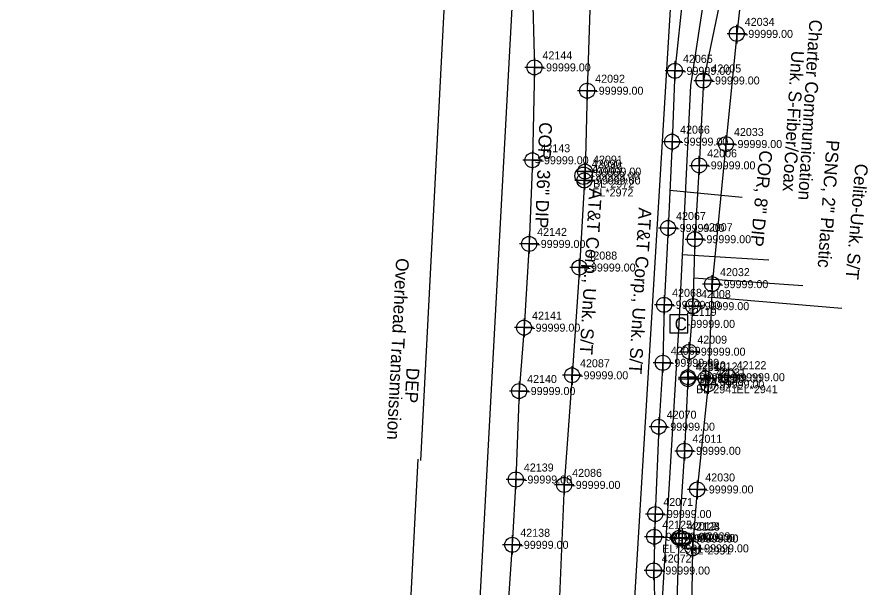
# Model space of a CAD drawing. Extents: x 2083698 to 2094313, y 743246 to 752873.
# Drawn here: x 2093555 to 2093820.6, y 745905.4 to 746083.7 of the extents above; entities that cross this region are included whole.
import ezdxf

# ---------------------------------------------------------------- set-up
doc = ezdxf.new("R2010")
doc.units = 0
for name, color, linetype in [('COGO Default Chain', 7, 'Continuous'), ('COGO Default Curve', 7, 'Continuous'), ('COGO Default Point Number', 7, 'Continuous'), ('Default Symbol Cogo Comment', 7, 'Continuous'), ('Exist Guardrail', 7, 'Continuous'), ('Exist Property Line', 7, 'Continuous'), ('Exist Right of Way Easement Line', 7, 'Continuous'), ('Exist Right of Way Line', 7, 'Continuous'), ('Exist Right of Way Line Leader', 7, 'Continuous'), ('Exist Right of Way Line Text', 7, 'Continuous'), ('Exist Right of Way Width CELL', 7, 'Continuous'), ('Exist Structure Minor Pipes RCP 12 Inch', 7, 'Continuous'), ('Exist Utilities Gas UG Line SUE LOS B', 7, 'Continuous'), ('Exist Utilities Gas UG Line SUE LOS B Leader', 7, 'Continuous'), ('Exist Utilities Gas UG Line SUE LOS B Text', 7, 'Continuous'), ('Exist Utilities Other Pole CELL', 7, 'Continuous'), ('Exist Utilities Power UG Cable SUE LOS C', 7, 'Continuous'), ('Exist Utilities Power UG Cable SUE LOS C Text', 7, 'Continuous'), ('Exist Utilities Sanitary Sewer UG Line', 7, 'Continuous'), ('Exist Utilities Telephone UG Cable SUE LOS C', 7, 'Continuous'), ('Exist Utilities Telephone UG Cable SUE LOS C Text', 7, 'Continuous'), ('Exist Utilities Telephone UG Conduit SUE LOS B', 7, 'Continuous'), ('Exist Utilities Telephone UG Conduit SUE LOS B Leader', 7, 'Continuous'), ('Exist Utilities Telephone UG Conduit SUE LOS B Text', 7, 'Continuous'), ('Exist Utilities Telephone UG Conduit SUE LOS D', 7, 'Continuous'), ('Exist Utilities TV Pedestal CELL', 7, 'Continuous'), ('Exist Utilities TV Pedestal Cogo Elevation', 7, 'Continuous'), ('Exist Utilities TV Pedestal Cogo Number', 7, 'Continuous'), ('Exist Utilities TV UG Cable SUE LOS C', 7, 'Continuous'), ('Exist Utilities TV UG Cable SUE LOS C Leader', 7, 'Continuous'), ('Exist Utilities TV UG Cable SUE LOS C Text', 7, 'Continuous'), ('Exist Utilities Water UG Line SUE LOS B', 7, 'Continuous'), ('Exist Utilities Water UG Line SUE LOS B Leader', 7, 'Continuous'), ('Exist Utilities Water UG Line SUE LOS B Text', 7, 'Continuous'), ('Old_Level_20', 7, 'Continuous'), ('Scratch_Level_2', 7, 'Continuous'), ('Scratch_Level_3', 7, 'Continuous')]:
    doc.layers.add(name, color=color, linetype=linetype)

msp = doc.modelspace()

# ---------------------------------------------------------------- linework, layer by layer
at = {"layer": 'COGO Default Curve'}
for points in [[(2093766.28, 746063.88), (2093772.28, 746063.88), (2093769.28, 746063.88), (2093769.28, 746066.88), (2093769.28, 746060.88)], [(2093764.96, 746037.37), (2093770.96, 746037.37), (2093767.96, 746037.37), (2093767.96, 746040.37), (2093767.96, 746034.37)], [(2093763.61, 746014.31), (2093769.61, 746014.31), (2093766.61, 746014.31), (2093766.61, 746017.31), (2093766.61, 746011.31)], [(2093763.02, 745993.41), (2093769.02, 745993.41), (2093766.02, 745993.41), (2093766.02, 745996.41), (2093766.02, 745990.41)], [(2093761.86, 745979.19), (2093767.86, 745979.19), (2093764.86, 745979.19), (2093764.86, 745982.19), (2093764.86, 745976.19)], [(2093761.42, 745970.66), (2093767.42, 745970.66), (2093764.42, 745970.66), (2093764.42, 745973.66), (2093764.42, 745967.66)], [(2093761.47, 745971.2), (2093767.47, 745971.2), (2093764.47, 745971.2), (2093764.47, 745974.2), (2093764.47, 745968.2)], [(2093766.98, 745970.83), (2093772.98, 745970.83), (2093769.98, 745970.83), (2093769.98, 745973.83), (2093769.98, 745967.83)], [(2093774.14, 745971.22), (2093780.14, 745971.22), (2093777.14, 745971.22), (2093777.14, 745974.22), (2093777.14, 745968.22)], [(2093760.37, 745948.24), (2093766.37, 745948.24), (2093763.37, 745948.24), (2093763.37, 745951.24), (2093763.37, 745945.24)], [(2093758.62, 745921.01), (2093764.62, 745921.01), (2093761.62, 745921.01), (2093761.62, 745924.01), (2093761.62, 745918.01)]]:
    msp.add_lwpolyline(points, dxfattribs=at)
for centre in [(2093769.28, 746063.88), (2093767.96, 746037.37), (2093766.61, 746014.31), (2093766.02, 745993.41), (2093764.86, 745979.19), (2093764.42, 745970.66), (2093764.47, 745971.2), (2093769.98, 745970.83), (2093777.14, 745971.22), (2093763.37, 745948.24), (2093761.62, 745921.01)]:
    msp.add_circle(centre, 2.34, dxfattribs=at)
at = {"layer": 'COGO Default Point Number'}
for points in [[(2093716.54, 746070.96), (2093716.54, 746064.96), (2093716.54, 746067.96), (2093719.54, 746067.96), (2093713.54, 746067.96)], [(2093760.39, 746069.89), (2093760.39, 746063.89), (2093760.39, 746066.89), (2093763.39, 746066.89), (2093757.39, 746066.89)], [(2093759.49, 746047.77), (2093759.49, 746041.77), (2093759.49, 746044.77), (2093762.49, 746044.77), (2093756.49, 746044.77)], [(2093715.9, 746041.96), (2093715.9, 746035.96), (2093715.9, 746038.96), (2093718.9, 746038.96), (2093712.9, 746038.96)], [(2093758.25, 746020.81), (2093758.25, 746014.81), (2093758.25, 746017.81), (2093761.25, 746017.81), (2093755.25, 746017.81)], [(2093714.88, 746015.84), (2093714.88, 746009.84), (2093714.88, 746012.84), (2093717.88, 746012.84), (2093711.88, 746012.84)], [(2093757.01, 745996.82), (2093757.01, 745990.82), (2093757.01, 745993.82), (2093760.01, 745993.82), (2093754.01, 745993.82)], [(2093713.29, 745989.69), (2093713.29, 745983.69), (2093713.29, 745986.69), (2093716.29, 745986.69), (2093710.29, 745986.69)], [(2093756.61, 745978.72), (2093756.61, 745972.72), (2093756.61, 745975.72), (2093759.61, 745975.72), (2093753.61, 745975.72)], [(2093711.75, 745969.9), (2093711.75, 745963.9), (2093711.75, 745966.9), (2093714.75, 745966.9), (2093708.75, 745966.9)], [(2093755.32, 745958.76), (2093755.32, 745952.76), (2093755.32, 745955.76), (2093758.32, 745955.76), (2093752.32, 745955.76)], [(2093710.73, 745942.27), (2093710.73, 745936.27), (2093710.73, 745939.27), (2093713.73, 745939.27), (2093707.73, 745939.27)], [(2093754.25, 745931.5), (2093754.25, 745925.5), (2093754.25, 745928.5), (2093757.25, 745928.5), (2093751.25, 745928.5)], [(2093753.92, 745924.4), (2093753.92, 745918.4), (2093753.92, 745921.4), (2093756.92, 745921.4), (2093750.92, 745921.4)], [(2093709.61, 745921.88), (2093709.61, 745915.88), (2093709.61, 745918.88), (2093712.61, 745918.88), (2093706.61, 745918.88)], [(2093762.68, 745923.86), (2093762.68, 745917.86), (2093762.68, 745920.86), (2093765.68, 745920.86), (2093759.68, 745920.86)], [(2093753.78, 745913.85), (2093753.78, 745907.85), (2093753.78, 745910.85), (2093756.78, 745910.85), (2093750.78, 745910.85)]]:
    msp.add_lwpolyline(points, dxfattribs=at)
for centre in [(2093716.54, 746067.96), (2093760.39, 746066.89), (2093759.49, 746044.77), (2093715.9, 746038.96), (2093758.25, 746017.81), (2093714.88, 746012.84), (2093757.01, 745993.82), (2093713.29, 745986.69), (2093756.61, 745975.72), (2093711.75, 745966.9), (2093755.32, 745955.76), (2093710.73, 745939.27), (2093754.25, 745928.5), (2093753.92, 745921.4), (2093762.68, 745920.86), (2093709.61, 745918.88), (2093753.78, 745910.85)]:
    msp.add_circle(centre, 2.34, dxfattribs=at)
at = {"layer": 'Exist Guardrail'}
msp.add_line((2093762.6, 745920.83), (2093762.6, 745920.83), dxfattribs=at)
for points in [[(2093760.56, 745922.53), (2093764.64, 745922.53)], [(2093760.56, 745922.39), (2093764.64, 745922.39)], [(2093764.64, 745919.27), (2093760.54, 745919.27)], [(2093764.64, 745919.13), (2093760.54, 745919.13)]]:
    msp.add_lwpolyline(points, dxfattribs=at)
for centre, radius, start, end in [((2093761.29, 745920.83), 1.86, 113.178, 245.9794), ((2093761.3, 745920.82), 1.73, 115.3009, 243.7824), ((2093763.89, 745920.83), 1.86, 293.6483, 66.3084), ((2093763.9, 745920.83), 1.73, 295.1272, 64.8728)]:
    msp.add_arc(centre, radius, start, end, dxfattribs=at)
at = {"layer": 'Exist Right of Way Line Text'}
for points in [[(2093779.64, 746081.25), (2093779.68, 746075.43), (2093779.66, 746078.43), (2093782.68, 746078.43), (2093776.68, 746078.43)], [(2093732.95, 746063.49), (2093732.99, 746057.68), (2093732.97, 746060.68), (2093735.99, 746060.68), (2093729.99, 746060.68)], [(2093776.27, 746046.84), (2093776.31, 746041.03), (2093776.29, 746044.03), (2093779.31, 746044.03), (2093773.31, 746044.03)], [(2093732.28, 746038.23), (2093732.32, 746032.42), (2093732.3, 746035.42), (2093735.32, 746035.42), (2093729.32, 746035.42)], [(2093732.08, 746035.48), (2093732.11, 746029.66), (2093732.1, 746032.66), (2093735.11, 746032.66), (2093729.11, 746032.66)], [(2093730.52, 746008.28), (2093730.56, 746002.46), (2093730.54, 746005.46), (2093733.56, 746005.46), (2093727.56, 746005.46)], [(2093771.93, 746003.09), (2093771.97, 745997.28), (2093771.95, 746000.28), (2093774.97, 746000.28), (2093768.97, 746000.28)], [(2093728.22, 745974.63), (2093728.26, 745968.82), (2093728.24, 745971.82), (2093731.26, 745971.82), (2093725.26, 745971.82)], [(2093770.7, 745971.79), (2093770.73, 745965.98), (2093770.71, 745968.98), (2093773.73, 745968.98), (2093767.73, 745968.98)], [(2093725.77, 745940.4), (2093725.81, 745934.59), (2093725.79, 745937.59), (2093728.81, 745937.59), (2093722.81, 745937.59)], [(2093767.31, 745938.99), (2093767.35, 745933.17), (2093767.33, 745936.17), (2093770.35, 745936.17), (2093764.35, 745936.17)], [(2093765.86, 745920.6), (2093765.9, 745914.78), (2093765.88, 745917.78), (2093768.9, 745917.78), (2093762.9, 745917.78)]]:
    msp.add_lwpolyline(points, dxfattribs=at)
for centre in [(2093779.68, 746078.43), (2093732.99, 746060.68), (2093776.31, 746044.03), (2093732.32, 746035.42), (2093732.11, 746032.66), (2093730.56, 746005.46), (2093771.97, 746000.28), (2093728.26, 745971.82), (2093770.73, 745968.98), (2093725.81, 745937.59), (2093767.35, 745936.17), (2093765.9, 745917.78)]:
    msp.add_circle(centre, 2.34, dxfattribs=at)
at = {"layer": 'Exist Utilities Gas UG Line SUE LOS B'}
for points in [[(2093775.83, 746095.51), (2093769.28, 746063.88), (2093767.96, 746037.37), (2093766.61, 746014.31), (2093766.02, 745993.41), (2093764.86, 745979.19), (2093764.42, 745970.66), (2093763.37, 745948.24), (2093761.62, 745921.01), (2093760.43, 745884.71), (2093758.78, 745862.47), (2093756.08, 745826.68), (2093755.08, 745802.4), (2093754.55, 745789.85), (2093753.1, 745777.95), (2093752.07, 745762.71), (2093750.82, 745737.21), (2093749.3, 745719.22)], [(2093764.47, 745971.2), (2093769.98, 745970.83), (2093777.14, 745971.22)]]:
    msp.add_lwpolyline(points, dxfattribs=at)
at = {"layer": 'Exist Utilities Gas UG Line SUE LOS B Leader'}
msp.add_line((2093766.27, 746002.25), (2093800.32, 745999.86), dxfattribs=at)
at = {"layer": 'Exist Utilities Power UG Cable SUE LOS C'}
msp.add_line((2093711.24, 746532.37), (2093680.95, 745945.23), dxfattribs=at)
msp.add_lwpolyline([(2093680.17, 745945.58), (2093662.25, 745598.14), (2093631.4, 745010.86), (2093607.2, 744576.6), (2093577.14, 744030.24)], dxfattribs=at)
at = {"layer": 'Exist Utilities Telephone UG Cable SUE LOS C'}
msp.add_lwpolyline([(2093736.03, 746600.18), (2093777.32, 746580.69), (2093781.96, 746526.36), (2093760.64, 746115.41), (2093724.79, 745522.48)], dxfattribs=at)
at = {"layer": 'Exist Utilities Telephone UG Conduit SUE LOS B'}
for points in [[(2093744.97, 746338.69), (2093743.91, 746287.93), (2093741.21, 746234.88), (2093739.14, 746187.77), (2093735.79, 746119.08), (2093734.13, 746095.64), (2093732.99, 746060.68), (2093732.32, 746035.42)], [(2093782.62, 746104.88), (2093779.68, 746078.43), (2093776.31, 746044.03), (2093771.97, 746000.28), (2093770.73, 745968.98), (2093767.35, 745936.17), (2093765.9, 745917.78), (2093765.43, 745890.34), (2093763.32, 745854.77), (2093760.91, 745825.57), (2093759.1, 745813.53), (2093756.25, 745768.57), (2093756.81, 745748.99), (2093757.56, 745718)], [(2093732.11, 746032.66), (2093730.56, 746005.46), (2093728.26, 745971.82), (2093725.81, 745937.59), (2093723.84, 745890.15), (2093720.98, 745837.92), (2093718.51, 745785.59), (2093716.81, 745750.64), (2093714.82, 745714.59)]]:
    msp.add_lwpolyline(points, dxfattribs=at)
at = {"layer": 'Exist Utilities Telephone UG Conduit SUE LOS B Leader'}
msp.add_line((2093771.81, 745996.22), (2093812.52, 745992.8), dxfattribs=at)
at = {"layer": 'Exist Utilities Telephone UG Conduit SUE LOS D'}
msp.add_lwpolyline([(2093729.86, 746559.98), (2093729.86, 746485.51), (2093728.61, 746416.16), (2093711.62, 746127.01), (2093702.37, 745955.82), (2093693.11, 745784.64), (2093668.68, 745395.41), (2093654.74, 745161.51), (2093649.12, 745054.6), (2093640.35, 744903.62), (2093631.77, 744751.08), (2093623.85, 744627.43), (2093615.93, 744503.79), (2093603.66, 744373.9), (2093590.72, 744165.44), (2093582.98, 744085.27), (2093575.24, 744005.11), (2093571.65, 743852.76), (2093573.5, 743810.29), (2093555.01, 743734.28)], dxfattribs=at)
at = {"layer": 'Exist Utilities TV Pedestal CELL'}
msp.add_line((2093761.59, 745987.87), (2093761.59, 745987.87), dxfattribs=at)
msp.add_lwpolyline([(2093758.82, 745985.1), (2093764.37, 745985.1), (2093764.37, 745990.65), (2093758.82, 745990.65), (2093758.82, 745985.1)], dxfattribs=at)
at = {"layer": 'Exist Utilities TV UG Cable SUE LOS C'}
msp.add_lwpolyline([(2093709.15, 746156.03), (2093776.96, 746139.28), (2093765.26, 746062.28), (2093761.59, 745987.87), (2093750.14, 745798.72), (2093743.59, 745670.7), (2093747.27, 745643.96), (2093747.27, 745595.14), (2093752.6, 745591.56), (2093747.68, 745590.31), (2093737.14, 745480.53), (2093733.07, 745410.2), (2093729.21, 745403.3)], dxfattribs=at)
at = {"layer": 'Exist Utilities TV UG Cable SUE LOS C Leader'}
msp.add_line((2093762.67, 746009.58), (2093789.73, 746007.89), dxfattribs=at)
at = {"layer": 'Exist Utilities Water UG Line SUE LOS B'}
msp.add_line((2093762.68, 745920.86), (2093753.92, 745921.4), dxfattribs=at)
for points in [[(2093717.47, 746159.91), (2093717.56, 746141.11), (2093715.79, 746095.08), (2093716.54, 746067.96), (2093715.9, 746038.96), (2093714.88, 746012.84), (2093713.29, 745986.69), (2093711.75, 745966.9), (2093710.73, 745939.27), (2093709.61, 745918.88), (2093707.82, 745893.11), (2093706.69, 745867.39), (2093704.34, 745818.49), (2093702.16, 745792.96), (2093701.93, 745776.85), (2093702.02, 745751.43), (2093700.79, 745717.24)], [(2093762.92, 746091.6), (2093760.39, 746066.89), (2093759.49, 746044.77), (2093758.25, 746017.81), (2093757.01, 745993.82), (2093756.61, 745975.72), (2093755.32, 745955.76), (2093754.25, 745928.5), (2093753.78, 745910.85), (2093754.09, 745897.91), (2093753.61, 745885.31), (2093753.68, 745862.37), (2093751.81, 745839.13), (2093751.23, 745824.91), (2093749.58, 745801.94), (2093747.88, 745780.47), (2093746.66, 745756.78)]]:
    msp.add_lwpolyline(points, dxfattribs=at)
msp.add_circle((2093731.9, 746034.14), 2.72, dxfattribs=at)
at = {"layer": 'Exist Utilities Water UG Line SUE LOS B Leader'}
msp.add_line((2093758.8, 746029.66), (2093781.4, 746027.43), dxfattribs=at)

# ---------------------------------------------------------------- texts
at = {"layer": 'COGO Default Chain'}
for p in [(2093771.78, 746062.63), (2093770.46, 746036.12), (2093769.11, 746013.06), (2093768.52, 745992.16), (2093767.36, 745977.94), (2093766.92, 745969.41), (2093766.97, 745969.95), (2093772.48, 745969.58), (2093779.64, 745969.97), (2093765.87, 745946.99), (2093764.12, 745919.76)]:
    msp.add_text('-99999.00', height=2.5, dxfattribs=at).set_placement(p)
at = {"layer": 'Default Symbol Cogo Comment'}
msp.add_text('-99999.00', height=2.5, dxfattribs=at).set_placement((2093765.1, 745919.58))
at = {"layer": 'Exist Property Line'}
for p in [(2093719.04, 746066.71), (2093762.89, 746065.64), (2093761.99, 746043.52), (2093718.4, 746037.71), (2093760.75, 746016.56), (2093717.38, 746011.59), (2093759.51, 745992.57), (2093715.79, 745985.44), (2093759.11, 745974.47), (2093714.25, 745965.65), (2093757.82, 745954.51), (2093713.23, 745938.02), (2093756.75, 745927.25), (2093756.42, 745920.15), (2093765.18, 745919.61), (2093712.11, 745917.63), (2093756.28, 745909.6)]:
    msp.add_text('-99999.00', height=2.5, dxfattribs=at).set_placement(p)
at = {"layer": 'Exist Right of Way Easement Line'}
for s, p in [('BL*2941', (2093766.97, 745966.2)), ('EL*2941', (2093779.64, 745966.22))]:
    msp.add_text(s, height=2.5, dxfattribs=at).set_placement(p)
at = {"layer": 'Exist Right of Way Line'}
for s, p in [('42144', (2093719.04, 746070.46)), ('42065', (2093762.89, 746069.39)), ('42066', (2093761.99, 746047.27)), ('42143', (2093718.4, 746041.46)), ('42067', (2093760.75, 746020.31)), ('42142', (2093717.38, 746015.34)), ('42068', (2093759.51, 745996.32)), ('42141', (2093715.79, 745989.19)), ('42069', (2093759.11, 745978.22)), ('42140', (2093714.25, 745969.4)), ('42070', (2093757.82, 745958.26)), ('42139', (2093713.23, 745941.77)), ('42071', (2093756.75, 745931)), ('42125', (2093756.42, 745923.9)), ('42124', (2093765.18, 745923.36)), ('42138', (2093712.11, 745921.38)), ('42072', (2093756.28, 745913.35))]:
    msp.add_text(s, height=2.5, dxfattribs=at).set_placement(p)
at = {"layer": 'Exist Right of Way Line Leader'}
for s, p in [('42034', (2093782.18, 746080.93)), ('42092', (2093735.49, 746063.18)), ('42033', (2093778.81, 746046.53)), ('42091', (2093734.82, 746037.92)), ('42089', (2093734.61, 746035.16)), ('42088', (2093733.06, 746007.96)), ('42032', (2093774.47, 746002.78)), ('42087', (2093730.76, 745974.32)), ('42031', (2093773.23, 745971.48)), ('42086', (2093728.31, 745940.09)), ('42030', (2093769.85, 745938.67)), ('42029', (2093768.4, 745920.28))]:
    msp.add_text(s, height=2.5, dxfattribs=at).set_placement(p)
at = {"layer": 'Exist Right of Way Width CELL'}
for s, p in [('EL*2991', (2093756.42, 745916.4)), ('BL*2991', (2093765.18, 745915.86))]:
    msp.add_text(s, height=2.5, dxfattribs=at).set_placement(p)
at = {"layer": 'Exist Structure Minor Pipes RCP 12 Inch'}
msp.add_text('42090', height=2.5, dxfattribs=at).set_placement((2093734.4, 746036.64))
at = {"layer": 'Exist Utilities Gas UG Line SUE LOS B Text'}
msp.add_text('PSNC, 2" Plastic', height=4, rotation=265.9855, dxfattribs=at).set_placement((2093807.74, 746045.39))
at = {"layer": 'Exist Utilities Other Pole CELL'}
msp.add_text('42123', height=2.5, dxfattribs=at).set_placement((2093765.1, 745923.33))
at = {"layer": 'Exist Utilities Power UG Cable SUE LOS C Text'}
for s, p in [('Overhead Transmission', (2093673.38, 746008.47)), ('DEP', (2093676.63, 745974.24))]:
    msp.add_text(s, height=4, rotation=267.0471, dxfattribs=at).set_placement(p)
at = {"layer": 'Exist Utilities Sanitary Sewer UG Line'}
msp.add_text('-99999.00', height=2.5, dxfattribs=at).set_placement((2093734.4, 746032.89))
at = {"layer": 'Exist Utilities Telephone UG Cable SUE LOS C Text'}
msp.add_text('AT&T Corp., Unk. S/T', height=4, rotation=266.5406, dxfattribs=at).set_placement((2093749.12, 746024.26))
at = {"layer": 'Exist Utilities Telephone UG Conduit SUE LOS B Text'}
for s, rotation, p in [('Celito-Unk. S/T', 265.1992, (2093816.71, 746038.03)), ('AT&T Corp., Unk. S/T', 266.7196, (2093733.62, 746030.31))]:
    msp.add_text(s, height=4, rotation=rotation, dxfattribs=at).set_placement(p)
at = {"layer": 'Exist Utilities TV Pedestal CELL'}
msp.add_text('C', height=4, dxfattribs=at).set_placement((2093760.29, 745985.87))
at = {"layer": 'Exist Utilities TV Pedestal Cogo Elevation'}
msp.add_text('-99999.00', height=2.5, dxfattribs=at).set_placement((2093764.09, 745986.62))
at = {"layer": 'Exist Utilities TV Pedestal Cogo Number'}
msp.add_text('42119', height=2.5, dxfattribs=at).set_placement((2093764.09, 745990.37))
at = {"layer": 'Exist Utilities TV UG Cable SUE LOS C Text'}
for s, p in [('Charter Communication', (2093802.39, 746082.99)), ('Unk. S-Fiber/Coax', (2093796.77, 746073.25))]:
    msp.add_text(s, height=4, rotation=266.4129, dxfattribs=at).set_placement(p)
at = {"layer": 'Exist Utilities Water UG Line SUE LOS B'}
msp.add_text('T', height=3.5, dxfattribs=at).set_placement((2093730.72, 746032.13))
at = {"layer": 'Exist Utilities Water UG Line SUE LOS B Text'}
for s, rotation, p in [('COR, 36" DIP', 267.7528, (2093718.05, 746050.9)), ('COR, 8" DIP', 264.3838, (2093786.87, 746042.21))]:
    msp.add_text(s, height=4, rotation=rotation, dxfattribs=at).set_placement(p)
at = {"layer": 'Old_Level_20'}
for s, p in [('42005', (2093771.78, 746066.38)), ('42006', (2093770.46, 746039.87)), ('42007', (2093769.11, 746016.81)), ('42008', (2093768.52, 745995.91)), ('42009', (2093767.36, 745981.69)), ('42010', (2093766.92, 745973.16)), ('42120', (2093766.97, 745973.7)), ('42121', (2093772.48, 745973.33)), ('42122', (2093779.64, 745973.72)), ('42011', (2093765.87, 745950.74)), ('42012', (2093764.12, 745923.51))]:
    msp.add_text(s, height=2.5, dxfattribs=at).set_placement(p)
at = {"layer": 'Scratch_Level_2'}
for p in [(2093782.18, 746077.18), (2093735.49, 746059.43), (2093778.81, 746042.78), (2093734.82, 746034.17), (2093734.61, 746031.41), (2093733.06, 746004.21), (2093774.47, 745999.03), (2093730.76, 745970.57), (2093773.23, 745967.73), (2093728.31, 745936.34), (2093769.85, 745934.92), (2093768.4, 745916.53)]:
    msp.add_text('-99999.00', height=2.5, dxfattribs=at).set_placement(p)
at = {"layer": 'Scratch_Level_3'}
for s, p in [('BL*2972', (2093734.82, 746030.42)), ('EL*2972', (2093734.61, 746027.66))]:
    msp.add_text(s, height=2.5, dxfattribs=at).set_placement(p)

doc.saveas('drawing.dxf')
